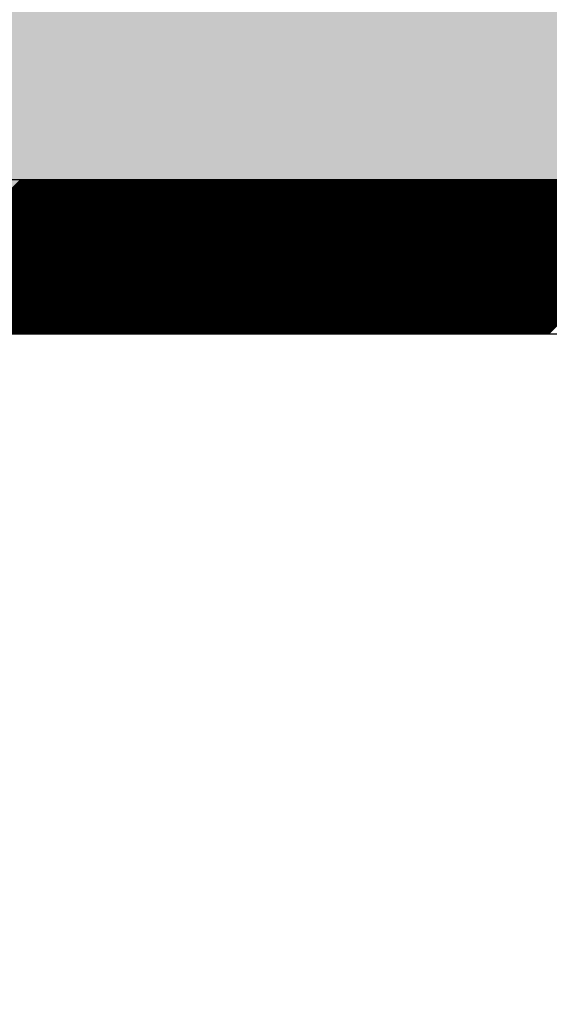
# Model space of a CAD drawing. Extents: x 3940905 to 4145695, y 925352 to 1109797.
# Tile 926 of 1056: x 4062713 to 4062799, y 1098826 to 1098985. Entities that reach past the tile are written whole.
import ezdxf

# ---------------------------------------------------------------- set-up
doc = ezdxf.new("R2010")
doc.units = 0
doc.header["$LTSCALE"] = 750
doc.header["$MEASUREMENT"] = 0
doc.layers.get('0').update_dxf_attribs({"linetype": 'CONTINUOUS', "lineweight": 0})
doc.layers.add('CKD Equipments', color=252, linetype='CONTINUOUS', lineweight=0)
doc.layers.add('COLUMN', color=1, linetype='CONTINUOUS', lineweight=9)

# ---------------------------------------------------------------- blocks, each defined once
blk = doc.blocks.new('COLUMN')
at = {"layer": 'COLUMN'}
h = blk.add_hatch(color=1, dxfattribs=at)
h.dxf.hatch_style = 1
h.paths.add_polyline_path([(2683498.96, 965771.06), (2684447.96, 965771.06), (2684447.96, 965331.06), (2683498.96, 965331.06)])
h.paths.add_polyline_path([(2684237.96, 970191.06), (2683498.96, 970191.06), (2683498.96, 969191.06), (2684237.96, 969191.06)])
h.paths.add_polyline_path([(2687442.96, 969266.06), (2687037.96, 969266.06), (2687037.96, 970031.06), (2687442.96, 970031.06)])
h.paths.add_polyline_path([(2687107.96, 972041.45), (2687643.96, 972041.45), (2687643.96, 971756.06), (2687107.96, 971756.06)])
h.paths.add_polyline_path([(2683498.96, 973491.06), (2684407.96, 973491.06), (2684407.96, 973041.06), (2683498.96, 973041.06)])
h.paths.add_polyline_path([(2683648.96, 975761.06), (2683977.96, 975761.06), (2683977.96, 975211.06), (2683648.96, 975211.06)])
h.paths.add_polyline_path([(2686977.96, 975811.06), (2687727.96, 975811.06), (2687727.96, 975476.06), (2686977.96, 975476.06)])
h.paths.add_polyline_path([(2689868.96, 975851.06), (2689027.96, 975851.06), (2689027.96, 975556.06), (2689868.96, 975556.06)])
h.paths.add_polyline_path([(2686977.96, 973346.06), (2687643.96, 973346.06), (2687643.96, 973116.06), (2686977.96, 973116.06)])
h.paths.add_polyline_path([(2683823.96, 977646.06), (2684028.96, 977646.06), (2684028.96, 977211.06), (2683823.96, 977211.06)])
h.paths.add_polyline_path([(2683823.96, 979911.06), (2684103.96, 979911.06), (2684103.96, 980241.06), (2683823.96, 980241.06)])
h.paths.add_polyline_path([(2687803.96, 979891.06), (2688003.96, 979891.06), (2688003.96, 980241.06), (2687803.96, 980241.06)])
h.paths.add_polyline_path([(2691583.96, 979836.06), (2692013.96, 979836.06), (2692013.96, 980241.06), (2691583.96, 980241.06)])
h.paths.add_polyline_path([(2691695.96, 977346.06), (2692013.96, 977346.06), (2692013.96, 976786.06), (2691695.96, 976786.06)])
h.paths.add_polyline_path([(2687442.96, 965841.06), (2686812.96, 965841.06), (2686812.96, 965401.06), (2687442.96, 965401.06)])
h.paths.add_polyline_path([(2687467.96, 963421.06), (2686702.96, 963421.06), (2686702.96, 962976.06), (2687467.96, 962976.06)])
h.paths.add_polyline_path([(2684167.96, 963191.06), (2683398.96, 963191.06), (2683398.96, 962446.06), (2684167.96, 962446.06)])
h.paths.add_polyline_path([(2684447.96, 958916.06), (2683398.96, 958916.06), (2683398.96, 959356.06), (2684447.96, 959356.06)])
h.paths.add_polyline_path([(2684447.96, 957356.06), (2683413.96, 957356.06), (2683413.96, 956916.06), (2684447.96, 956916.06)])
h.paths.add_polyline_path([(2687457.96, 957436.06), (2686707.96, 957436.06), (2686707.96, 956996.06), (2687457.96, 956996.06)])
h.paths.add_polyline_path([(2687452.96, 959516.06), (2686692.96, 959516.06), (2686692.96, 959086.06), (2687452.96, 959086.06)])
h.paths.add_polyline_path([(2683413.96, 953326.06), (2684312.96, 953326.06), (2684312.96, 953776.06), (2683413.96, 953776.06)])
h.paths.add_polyline_path([(2683293.96, 952396.06), (2683767.96, 952396.06), (2683767.96, 951976.06), (2683293.96, 951976.06)])
h.paths.add_polyline_path([(2682463.96, 977841.06), (2681833.96, 977841.06), (2681833.96, 977051.06), (2682463.96, 977051.06)])
at = {"color": 2}
blk.add_lwpolyline([(2682463.96, 977841.06), (2681833.96, 977841.06), (2681833.96, 977051.06), (2682463.96, 977051.06)], close=True, dxfattribs=at)
at = {"layer": 'COLUMN', "color": 1}
blk.add_lwpolyline([(2682463.96, 977841.06), (2681833.96, 977841.06), (2681833.96, 977051.06), (2682463.96, 977051.06)], close=True, dxfattribs=at)

msp = doc.modelspace()

# ---------------------------------------------------------------- linework, layer by layer
at = {"layer": 'CKD Equipments', "lineweight": -2, "ltscale": 0.2}
for p, q in [((4063292.19, 1098959.48), (4062627.19, 1098959.48)), ((4063292.19, 1098959.48), (4062627.19, 1098959.48)), ((4063267.19, 1098934.48), (4062652.19, 1098934.48))]:
    msp.add_line(p, q, dxfattribs=at)
at = {"layer": 'CKD Equipments', "color": 43, "linetype": 'Continuous', "lineweight": -2, "ltscale": 0.2}
for p, q in [((4062687.95, 1098934.48), (4062712.95, 1098959.48)), ((4062688.12, 1098934.48), (4062713.12, 1098959.48)), ((4062688.3, 1098934.48), (4062713.3, 1098959.48)), ((4062688.48, 1098934.48), (4062713.48, 1098959.48)), ((4062688.65, 1098934.48), (4062713.65, 1098959.48)), ((4062688.83, 1098934.48), (4062713.83, 1098959.48)), ((4062689.01, 1098934.48), (4062714.01, 1098959.48)), ((4062689.18, 1098934.48), (4062714.18, 1098959.48)), ((4062689.36, 1098934.48), (4062714.36, 1098959.48)), ((4062689.54, 1098934.48), (4062714.54, 1098959.48)), ((4062689.71, 1098934.48), (4062714.71, 1098959.48)), ((4062689.89, 1098934.48), (4062714.89, 1098959.48)), ((4062690.07, 1098934.48), (4062715.07, 1098959.48)), ((4062690.25, 1098934.48), (4062715.25, 1098959.48)), ((4062690.42, 1098934.48), (4062715.42, 1098959.48)), ((4062690.6, 1098934.48), (4062715.6, 1098959.48)), ((4062690.78, 1098934.48), (4062715.78, 1098959.48)), ((4062690.95, 1098934.48), (4062715.95, 1098959.48)), ((4062691.13, 1098934.48), (4062716.13, 1098959.48)), ((4062691.31, 1098934.48), (4062716.31, 1098959.48)), ((4062691.48, 1098934.48), (4062716.48, 1098959.48)), ((4062691.66, 1098934.48), (4062716.66, 1098959.48)), ((4062691.84, 1098934.48), (4062716.84, 1098959.48)), ((4062692.01, 1098934.48), (4062717.01, 1098959.48)), ((4062692.19, 1098934.48), (4062717.19, 1098959.48)), ((4062692.37, 1098934.48), (4062717.37, 1098959.48)), ((4062692.54, 1098934.48), (4062717.54, 1098959.48)), ((4062692.72, 1098934.48), (4062717.72, 1098959.48)), ((4062692.9, 1098934.48), (4062717.9, 1098959.48)), ((4062693.07, 1098934.48), (4062718.07, 1098959.48)), ((4062693.25, 1098934.48), (4062718.25, 1098959.48)), ((4062693.43, 1098934.48), (4062718.43, 1098959.48)), ((4062693.6, 1098934.48), (4062718.6, 1098959.48)), ((4062693.78, 1098934.48), (4062718.78, 1098959.48)), ((4062693.96, 1098934.48), (4062718.96, 1098959.48)), ((4062694.13, 1098934.48), (4062719.13, 1098959.48)), ((4062694.31, 1098934.48), (4062719.31, 1098959.48)), ((4062694.49, 1098934.48), (4062719.49, 1098959.48)), ((4062694.66, 1098934.48), (4062719.66, 1098959.48)), ((4062694.84, 1098934.48), (4062719.84, 1098959.48)), ((4062695.02, 1098934.48), (4062720.02, 1098959.48)), ((4062695.19, 1098934.48), (4062720.19, 1098959.48)), ((4062695.37, 1098934.48), (4062720.37, 1098959.48)), ((4062695.55, 1098934.48), (4062720.55, 1098959.48)), ((4062695.73, 1098934.48), (4062720.73, 1098959.48)), ((4062695.9, 1098934.48), (4062720.9, 1098959.48)), ((4062696.08, 1098934.48), (4062721.08, 1098959.48)), ((4062696.26, 1098934.48), (4062721.26, 1098959.48)), ((4062696.43, 1098934.48), (4062721.43, 1098959.48)), ((4062696.61, 1098934.48), (4062721.61, 1098959.48)), ((4062696.79, 1098934.48), (4062721.79, 1098959.48)), ((4062696.96, 1098934.48), (4062721.96, 1098959.48)), ((4062697.14, 1098934.48), (4062722.14, 1098959.48)), ((4062697.32, 1098934.48), (4062722.32, 1098959.48)), ((4062697.49, 1098934.48), (4062722.49, 1098959.48)), ((4062697.67, 1098934.48), (4062722.67, 1098959.48)), ((4062697.85, 1098934.48), (4062722.85, 1098959.48)), ((4062698.02, 1098934.48), (4062723.02, 1098959.48)), ((4062698.2, 1098934.48), (4062723.2, 1098959.48)), ((4062698.38, 1098934.48), (4062723.38, 1098959.48)), ((4062698.55, 1098934.48), (4062723.55, 1098959.48)), ((4062698.73, 1098934.48), (4062723.73, 1098959.48)), ((4062698.91, 1098934.48), (4062723.91, 1098959.48)), ((4062699.08, 1098934.48), (4062724.08, 1098959.48)), ((4062699.26, 1098934.48), (4062724.26, 1098959.48)), ((4062699.44, 1098934.48), (4062724.44, 1098959.48)), ((4062699.61, 1098934.48), (4062724.61, 1098959.48)), ((4062699.79, 1098934.48), (4062724.79, 1098959.48)), ((4062699.97, 1098934.48), (4062724.97, 1098959.48)), ((4062700.14, 1098934.48), (4062725.14, 1098959.48)), ((4062700.32, 1098934.48), (4062725.32, 1098959.48)), ((4062700.5, 1098934.48), (4062725.5, 1098959.48)), ((4062700.67, 1098934.48), (4062725.67, 1098959.48)), ((4062700.85, 1098934.48), (4062725.85, 1098959.48)), ((4062701.03, 1098934.48), (4062726.03, 1098959.48)), ((4062701.21, 1098934.48), (4062726.21, 1098959.48)), ((4062701.38, 1098934.48), (4062726.38, 1098959.48)), ((4062701.56, 1098934.48), (4062726.56, 1098959.48)), ((4062701.74, 1098934.48), (4062726.74, 1098959.48)), ((4062701.91, 1098934.48), (4062726.91, 1098959.48)), ((4062702.09, 1098934.48), (4062727.09, 1098959.48)), ((4062702.27, 1098934.48), (4062727.27, 1098959.48)), ((4062702.44, 1098934.48), (4062727.44, 1098959.48)), ((4062702.62, 1098934.48), (4062727.62, 1098959.48)), ((4062702.8, 1098934.48), (4062727.8, 1098959.48)), ((4062702.97, 1098934.48), (4062727.97, 1098959.48)), ((4062703.15, 1098934.48), (4062728.15, 1098959.48)), ((4062703.33, 1098934.48), (4062728.33, 1098959.48)), ((4062703.5, 1098934.48), (4062728.5, 1098959.48)), ((4062703.68, 1098934.48), (4062728.68, 1098959.48)), ((4062703.86, 1098934.48), (4062728.86, 1098959.48)), ((4062704.03, 1098934.48), (4062729.03, 1098959.48)), ((4062704.21, 1098934.48), (4062729.21, 1098959.48)), ((4062704.39, 1098934.48), (4062729.39, 1098959.48)), ((4062704.56, 1098934.48), (4062729.56, 1098959.48)), ((4062704.74, 1098934.48), (4062729.74, 1098959.48)), ((4062704.92, 1098934.48), (4062729.92, 1098959.48)), ((4062705.09, 1098934.48), (4062730.09, 1098959.48)), ((4062705.27, 1098934.48), (4062730.27, 1098959.48)), ((4062705.45, 1098934.48), (4062730.45, 1098959.48)), ((4062705.62, 1098934.48), (4062730.62, 1098959.48)), ((4062705.8, 1098934.48), (4062730.8, 1098959.48)), ((4062705.98, 1098934.48), (4062730.98, 1098959.48)), ((4062706.15, 1098934.48), (4062731.15, 1098959.48)), ((4062706.33, 1098934.48), (4062731.33, 1098959.48)), ((4062706.51, 1098934.48), (4062731.51, 1098959.48)), ((4062706.69, 1098934.48), (4062731.69, 1098959.48)), ((4062706.86, 1098934.48), (4062731.86, 1098959.48)), ((4062707.04, 1098934.48), (4062732.04, 1098959.48)), ((4062707.22, 1098934.48), (4062732.22, 1098959.48)), ((4062707.39, 1098934.48), (4062732.39, 1098959.48)), ((4062707.57, 1098934.48), (4062732.57, 1098959.48)), ((4062707.75, 1098934.48), (4062732.75, 1098959.48)), ((4062707.92, 1098934.48), (4062732.92, 1098959.48)), ((4062708.1, 1098934.48), (4062733.1, 1098959.48)), ((4062708.28, 1098934.48), (4062733.28, 1098959.48)), ((4062708.45, 1098934.48), (4062733.45, 1098959.48)), ((4062708.63, 1098934.48), (4062733.63, 1098959.48)), ((4062708.81, 1098934.48), (4062733.81, 1098959.48)), ((4062708.98, 1098934.48), (4062733.98, 1098959.48)), ((4062709.16, 1098934.48), (4062734.16, 1098959.48)), ((4062709.34, 1098934.48), (4062734.34, 1098959.48)), ((4062709.51, 1098934.48), (4062734.51, 1098959.48)), ((4062709.69, 1098934.48), (4062734.69, 1098959.48)), ((4062709.87, 1098934.48), (4062734.87, 1098959.48)), ((4062710.04, 1098934.48), (4062735.04, 1098959.48)), ((4062710.22, 1098934.48), (4062735.22, 1098959.48)), ((4062710.4, 1098934.48), (4062735.4, 1098959.48)), ((4062710.57, 1098934.48), (4062735.57, 1098959.48)), ((4062710.75, 1098934.48), (4062735.75, 1098959.48)), ((4062710.93, 1098934.48), (4062735.93, 1098959.48)), ((4062711.1, 1098934.48), (4062736.1, 1098959.48)), ((4062711.28, 1098934.48), (4062736.28, 1098959.48)), ((4062711.46, 1098934.48), (4062736.46, 1098959.48)), ((4062711.64, 1098934.48), (4062736.64, 1098959.48)), ((4062711.81, 1098934.48), (4062736.81, 1098959.48)), ((4062711.99, 1098934.48), (4062736.99, 1098959.48)), ((4062712.17, 1098934.48), (4062737.17, 1098959.48)), ((4062712.34, 1098934.48), (4062737.34, 1098959.48)), ((4062712.52, 1098934.48), (4062737.52, 1098959.48)), ((4062712.7, 1098934.48), (4062737.7, 1098959.48)), ((4062712.87, 1098934.48), (4062737.87, 1098959.48)), ((4062713.05, 1098934.48), (4062738.05, 1098959.48)), ((4062713.23, 1098934.48), (4062738.23, 1098959.48)), ((4062713.4, 1098934.48), (4062738.4, 1098959.48)), ((4062713.58, 1098934.48), (4062738.58, 1098959.48)), ((4062713.76, 1098934.48), (4062738.76, 1098959.48)), ((4062713.93, 1098934.48), (4062738.93, 1098959.48)), ((4062714.11, 1098934.48), (4062739.11, 1098959.48)), ((4062714.29, 1098934.48), (4062739.29, 1098959.48)), ((4062714.46, 1098934.48), (4062739.46, 1098959.48)), ((4062714.64, 1098934.48), (4062739.64, 1098959.48)), ((4062714.82, 1098934.48), (4062739.82, 1098959.48)), ((4062714.99, 1098934.48), (4062739.99, 1098959.48)), ((4062715.17, 1098934.48), (4062740.17, 1098959.48)), ((4062715.35, 1098934.48), (4062740.35, 1098959.48)), ((4062715.52, 1098934.48), (4062740.52, 1098959.48)), ((4062715.7, 1098934.48), (4062740.7, 1098959.48)), ((4062715.88, 1098934.48), (4062740.88, 1098959.48)), ((4062716.05, 1098934.48), (4062741.05, 1098959.48)), ((4062716.23, 1098934.48), (4062741.23, 1098959.48)), ((4062716.41, 1098934.48), (4062741.41, 1098959.48)), ((4062716.58, 1098934.48), (4062741.58, 1098959.48)), ((4062716.76, 1098934.48), (4062741.76, 1098959.48)), ((4062716.94, 1098934.48), (4062741.94, 1098959.48)), ((4062717.12, 1098934.48), (4062742.12, 1098959.48)), ((4062717.29, 1098934.48), (4062742.29, 1098959.48)), ((4062717.47, 1098934.48), (4062742.47, 1098959.48)), ((4062717.65, 1098934.48), (4062742.65, 1098959.48)), ((4062717.82, 1098934.48), (4062742.82, 1098959.48)), ((4062718, 1098934.48), (4062743, 1098959.48)), ((4062718.18, 1098934.48), (4062743.18, 1098959.48)), ((4062718.35, 1098934.48), (4062743.35, 1098959.48)), ((4062718.53, 1098934.48), (4062743.53, 1098959.48)), ((4062718.71, 1098934.48), (4062743.71, 1098959.48)), ((4062718.88, 1098934.48), (4062743.88, 1098959.48)), ((4062719.06, 1098934.48), (4062744.06, 1098959.48)), ((4062719.24, 1098934.48), (4062744.24, 1098959.48)), ((4062719.41, 1098934.48), (4062744.41, 1098959.48)), ((4062719.59, 1098934.48), (4062744.59, 1098959.48)), ((4062719.77, 1098934.48), (4062744.77, 1098959.48)), ((4062719.94, 1098934.48), (4062744.94, 1098959.48)), ((4062720.12, 1098934.48), (4062745.12, 1098959.48)), ((4062720.3, 1098934.48), (4062745.3, 1098959.48)), ((4062720.47, 1098934.48), (4062745.47, 1098959.48)), ((4062720.65, 1098934.48), (4062745.65, 1098959.48)), ((4062720.83, 1098934.48), (4062745.83, 1098959.48)), ((4062721, 1098934.48), (4062746, 1098959.48)), ((4062721.18, 1098934.48), (4062746.18, 1098959.48)), ((4062721.36, 1098934.48), (4062746.36, 1098959.48)), ((4062721.53, 1098934.48), (4062746.53, 1098959.48)), ((4062721.71, 1098934.48), (4062746.71, 1098959.48)), ((4062721.89, 1098934.48), (4062746.89, 1098959.48)), ((4062722.06, 1098934.48), (4062747.06, 1098959.48)), ((4062722.24, 1098934.48), (4062747.24, 1098959.48)), ((4062722.42, 1098934.48), (4062747.42, 1098959.48)), ((4062722.6, 1098934.48), (4062747.6, 1098959.48)), ((4062722.77, 1098934.48), (4062747.77, 1098959.48)), ((4062722.95, 1098934.48), (4062747.95, 1098959.48)), ((4062723.13, 1098934.48), (4062748.13, 1098959.48)), ((4062723.3, 1098934.48), (4062748.3, 1098959.48)), ((4062723.48, 1098934.48), (4062748.48, 1098959.48)), ((4062723.66, 1098934.48), (4062748.66, 1098959.48)), ((4062723.83, 1098934.48), (4062748.83, 1098959.48)), ((4062724.01, 1098934.48), (4062749.01, 1098959.48)), ((4062724.19, 1098934.48), (4062749.19, 1098959.48)), ((4062724.36, 1098934.48), (4062749.36, 1098959.48)), ((4062724.54, 1098934.48), (4062749.54, 1098959.48)), ((4062724.72, 1098934.48), (4062749.72, 1098959.48)), ((4062724.89, 1098934.48), (4062749.89, 1098959.48)), ((4062725.07, 1098934.48), (4062750.07, 1098959.48)), ((4062725.25, 1098934.48), (4062750.25, 1098959.48)), ((4062725.42, 1098934.48), (4062750.42, 1098959.48)), ((4062725.6, 1098934.48), (4062750.6, 1098959.48)), ((4062725.78, 1098934.48), (4062750.78, 1098959.48)), ((4062725.95, 1098934.48), (4062750.95, 1098959.48)), ((4062726.13, 1098934.48), (4062751.13, 1098959.48)), ((4062726.31, 1098934.48), (4062751.31, 1098959.48)), ((4062726.48, 1098934.48), (4062751.48, 1098959.48)), ((4062726.66, 1098934.48), (4062751.66, 1098959.48)), ((4062726.84, 1098934.48), (4062751.84, 1098959.48)), ((4062727.01, 1098934.48), (4062752.01, 1098959.48)), ((4062727.19, 1098934.48), (4062752.19, 1098959.48)), ((4062727.37, 1098934.48), (4062752.37, 1098959.48)), ((4062727.54, 1098934.48), (4062752.54, 1098959.48)), ((4062727.72, 1098934.48), (4062752.72, 1098959.48)), ((4062727.9, 1098934.48), (4062752.9, 1098959.48)), ((4062728.08, 1098934.48), (4062753.08, 1098959.48)), ((4062728.25, 1098934.48), (4062753.25, 1098959.48)), ((4062728.43, 1098934.48), (4062753.43, 1098959.48)), ((4062728.61, 1098934.48), (4062753.61, 1098959.48)), ((4062728.78, 1098934.48), (4062753.78, 1098959.48)), ((4062728.96, 1098934.48), (4062753.96, 1098959.48)), ((4062729.14, 1098934.48), (4062754.14, 1098959.48)), ((4062729.31, 1098934.48), (4062754.31, 1098959.48)), ((4062729.49, 1098934.48), (4062754.49, 1098959.48)), ((4062729.67, 1098934.48), (4062754.67, 1098959.48)), ((4062729.84, 1098934.48), (4062754.84, 1098959.48)), ((4062730.02, 1098934.48), (4062755.02, 1098959.48)), ((4062730.2, 1098934.48), (4062755.2, 1098959.48)), ((4062730.37, 1098934.48), (4062755.37, 1098959.48)), ((4062730.55, 1098934.48), (4062755.55, 1098959.48)), ((4062730.73, 1098934.48), (4062755.73, 1098959.48)), ((4062730.9, 1098934.48), (4062755.9, 1098959.48)), ((4062731.08, 1098934.48), (4062756.08, 1098959.48)), ((4062731.26, 1098934.48), (4062756.26, 1098959.48)), ((4062731.43, 1098934.48), (4062756.43, 1098959.48)), ((4062731.61, 1098934.48), (4062756.61, 1098959.48)), ((4062731.79, 1098934.48), (4062756.79, 1098959.48)), ((4062731.96, 1098934.48), (4062756.96, 1098959.48)), ((4062732.14, 1098934.48), (4062757.14, 1098959.48)), ((4062732.32, 1098934.48), (4062757.32, 1098959.48)), ((4062732.49, 1098934.48), (4062757.49, 1098959.48)), ((4062732.67, 1098934.48), (4062757.67, 1098959.48)), ((4062732.85, 1098934.48), (4062757.85, 1098959.48)), ((4062733.03, 1098934.48), (4062758.03, 1098959.48)), ((4062733.2, 1098934.48), (4062758.2, 1098959.48)), ((4062733.38, 1098934.48), (4062758.38, 1098959.48)), ((4062733.56, 1098934.48), (4062758.56, 1098959.48)), ((4062733.73, 1098934.48), (4062758.73, 1098959.48)), ((4062733.91, 1098934.48), (4062758.91, 1098959.48)), ((4062734.09, 1098934.48), (4062759.09, 1098959.48)), ((4062734.26, 1098934.48), (4062759.26, 1098959.48)), ((4062734.44, 1098934.48), (4062759.44, 1098959.48)), ((4062734.62, 1098934.48), (4062759.62, 1098959.48)), ((4062734.79, 1098934.48), (4062759.79, 1098959.48)), ((4062734.97, 1098934.48), (4062759.97, 1098959.48)), ((4062735.15, 1098934.48), (4062760.15, 1098959.48)), ((4062735.32, 1098934.48), (4062760.32, 1098959.48)), ((4062735.5, 1098934.48), (4062760.5, 1098959.48)), ((4062735.68, 1098934.48), (4062760.68, 1098959.48)), ((4062735.85, 1098934.48), (4062760.85, 1098959.48)), ((4062736.03, 1098934.48), (4062761.03, 1098959.48)), ((4062736.21, 1098934.48), (4062761.21, 1098959.48)), ((4062736.38, 1098934.48), (4062761.38, 1098959.48)), ((4062736.56, 1098934.48), (4062761.56, 1098959.48)), ((4062736.74, 1098934.48), (4062761.74, 1098959.48)), ((4062736.91, 1098934.48), (4062761.91, 1098959.48)), ((4062737.09, 1098934.48), (4062762.09, 1098959.48)), ((4062737.27, 1098934.48), (4062762.27, 1098959.48)), ((4062737.44, 1098934.48), (4062762.44, 1098959.48)), ((4062737.62, 1098934.48), (4062762.62, 1098959.48)), ((4062737.8, 1098934.48), (4062762.8, 1098959.48)), ((4062737.97, 1098934.48), (4062762.97, 1098959.48)), ((4062738.15, 1098934.48), (4062763.15, 1098959.48)), ((4062738.33, 1098934.48), (4062763.33, 1098959.48)), ((4062738.51, 1098934.48), (4062763.51, 1098959.48)), ((4062738.68, 1098934.48), (4062763.68, 1098959.48)), ((4062738.86, 1098934.48), (4062763.86, 1098959.48)), ((4062739.04, 1098934.48), (4062764.04, 1098959.48)), ((4062739.21, 1098934.48), (4062764.21, 1098959.48)), ((4062739.39, 1098934.48), (4062764.39, 1098959.48)), ((4062739.57, 1098934.48), (4062764.57, 1098959.48)), ((4062739.74, 1098934.48), (4062764.74, 1098959.48)), ((4062739.92, 1098934.48), (4062764.92, 1098959.48)), ((4062740.1, 1098934.48), (4062765.1, 1098959.48)), ((4062740.27, 1098934.48), (4062765.27, 1098959.48)), ((4062740.45, 1098934.48), (4062765.45, 1098959.48)), ((4062740.63, 1098934.48), (4062765.63, 1098959.48)), ((4062740.8, 1098934.48), (4062765.8, 1098959.48)), ((4062740.98, 1098934.48), (4062765.98, 1098959.48)), ((4062741.16, 1098934.48), (4062766.16, 1098959.48)), ((4062741.33, 1098934.48), (4062766.33, 1098959.48)), ((4062741.51, 1098934.48), (4062766.51, 1098959.48)), ((4062741.69, 1098934.48), (4062766.69, 1098959.48)), ((4062741.86, 1098934.48), (4062766.86, 1098959.48)), ((4062742.04, 1098934.48), (4062767.04, 1098959.48)), ((4062742.22, 1098934.48), (4062767.22, 1098959.48)), ((4062742.39, 1098934.48), (4062767.39, 1098959.48)), ((4062742.57, 1098934.48), (4062767.57, 1098959.48)), ((4062742.75, 1098934.48), (4062767.75, 1098959.48)), ((4062742.92, 1098934.48), (4062767.92, 1098959.48)), ((4062743.1, 1098934.48), (4062768.1, 1098959.48)), ((4062743.28, 1098934.48), (4062768.28, 1098959.48)), ((4062743.45, 1098934.48), (4062768.45, 1098959.48)), ((4062743.63, 1098934.48), (4062768.63, 1098959.48)), ((4062743.81, 1098934.48), (4062768.81, 1098959.48)), ((4062743.99, 1098934.48), (4062768.99, 1098959.48)), ((4062744.16, 1098934.48), (4062769.16, 1098959.48)), ((4062744.34, 1098934.48), (4062769.34, 1098959.48)), ((4062744.52, 1098934.48), (4062769.52, 1098959.48)), ((4062744.69, 1098934.48), (4062769.69, 1098959.48)), ((4062744.87, 1098934.48), (4062769.87, 1098959.48)), ((4062745.05, 1098934.48), (4062770.05, 1098959.48)), ((4062745.22, 1098934.48), (4062770.22, 1098959.48)), ((4062745.4, 1098934.48), (4062770.4, 1098959.48)), ((4062745.58, 1098934.48), (4062770.58, 1098959.48)), ((4062745.75, 1098934.48), (4062770.75, 1098959.48)), ((4062745.93, 1098934.48), (4062770.93, 1098959.48)), ((4062746.11, 1098934.48), (4062771.11, 1098959.48)), ((4062746.28, 1098934.48), (4062771.28, 1098959.48)), ((4062746.46, 1098934.48), (4062771.46, 1098959.48)), ((4062746.64, 1098934.48), (4062771.64, 1098959.48)), ((4062746.81, 1098934.48), (4062771.81, 1098959.48)), ((4062746.99, 1098934.48), (4062771.99, 1098959.48)), ((4062747.17, 1098934.48), (4062772.17, 1098959.48)), ((4062747.34, 1098934.48), (4062772.34, 1098959.48)), ((4062747.52, 1098934.48), (4062772.52, 1098959.48)), ((4062747.7, 1098934.48), (4062772.7, 1098959.48)), ((4062747.87, 1098934.48), (4062772.87, 1098959.48)), ((4062748.05, 1098934.48), (4062773.05, 1098959.48)), ((4062748.23, 1098934.48), (4062773.23, 1098959.48)), ((4062748.4, 1098934.48), (4062773.4, 1098959.48)), ((4062748.58, 1098934.48), (4062773.58, 1098959.48)), ((4062748.76, 1098934.48), (4062773.76, 1098959.48)), ((4062748.93, 1098934.48), (4062773.93, 1098959.48)), ((4062749.11, 1098934.48), (4062774.11, 1098959.48)), ((4062749.29, 1098934.48), (4062774.29, 1098959.48)), ((4062749.47, 1098934.48), (4062774.47, 1098959.48)), ((4062749.64, 1098934.48), (4062774.64, 1098959.48)), ((4062749.82, 1098934.48), (4062774.82, 1098959.48)), ((4062750, 1098934.48), (4062775, 1098959.48)), ((4062750.17, 1098934.48), (4062775.17, 1098959.48)), ((4062750.35, 1098934.48), (4062775.35, 1098959.48)), ((4062750.53, 1098934.48), (4062775.53, 1098959.48)), ((4062750.7, 1098934.48), (4062775.7, 1098959.48)), ((4062750.88, 1098934.48), (4062775.88, 1098959.48)), ((4062751.06, 1098934.48), (4062776.06, 1098959.48)), ((4062751.23, 1098934.48), (4062776.23, 1098959.48)), ((4062751.41, 1098934.48), (4062776.41, 1098959.48)), ((4062751.59, 1098934.48), (4062776.59, 1098959.48)), ((4062751.76, 1098934.48), (4062776.76, 1098959.48)), ((4062751.94, 1098934.48), (4062776.94, 1098959.48)), ((4062752.12, 1098934.48), (4062777.12, 1098959.48)), ((4062752.29, 1098934.48), (4062777.29, 1098959.48)), ((4062752.47, 1098934.48), (4062777.47, 1098959.48)), ((4062752.65, 1098934.48), (4062777.65, 1098959.48)), ((4062752.82, 1098934.48), (4062777.82, 1098959.48)), ((4062753, 1098934.48), (4062778, 1098959.48)), ((4062753.18, 1098934.48), (4062778.18, 1098959.48)), ((4062753.35, 1098934.48), (4062778.35, 1098959.48)), ((4062753.53, 1098934.48), (4062778.53, 1098959.48)), ((4062753.71, 1098934.48), (4062778.71, 1098959.48)), ((4062753.88, 1098934.48), (4062778.88, 1098959.48)), ((4062754.06, 1098934.48), (4062779.06, 1098959.48)), ((4062754.24, 1098934.48), (4062779.24, 1098959.48)), ((4062754.42, 1098934.48), (4062779.42, 1098959.48)), ((4062754.59, 1098934.48), (4062779.59, 1098959.48)), ((4062754.77, 1098934.48), (4062779.77, 1098959.48)), ((4062754.95, 1098934.48), (4062779.95, 1098959.48)), ((4062755.12, 1098934.48), (4062780.12, 1098959.48)), ((4062755.3, 1098934.48), (4062780.3, 1098959.48)), ((4062755.48, 1098934.48), (4062780.48, 1098959.48)), ((4062755.65, 1098934.48), (4062780.65, 1098959.48)), ((4062755.83, 1098934.48), (4062780.83, 1098959.48)), ((4062756.01, 1098934.48), (4062781.01, 1098959.48)), ((4062756.18, 1098934.48), (4062781.18, 1098959.48)), ((4062756.36, 1098934.48), (4062781.36, 1098959.48)), ((4062756.54, 1098934.48), (4062781.54, 1098959.48)), ((4062756.71, 1098934.48), (4062781.71, 1098959.48)), ((4062756.89, 1098934.48), (4062781.89, 1098959.48)), ((4062757.07, 1098934.48), (4062782.07, 1098959.48)), ((4062757.24, 1098934.48), (4062782.24, 1098959.48)), ((4062757.42, 1098934.48), (4062782.42, 1098959.48)), ((4062757.6, 1098934.48), (4062782.6, 1098959.48)), ((4062757.77, 1098934.48), (4062782.77, 1098959.48)), ((4062757.95, 1098934.48), (4062782.95, 1098959.48)), ((4062758.13, 1098934.48), (4062783.13, 1098959.48)), ((4062758.3, 1098934.48), (4062783.3, 1098959.48)), ((4062758.48, 1098934.48), (4062783.48, 1098959.48)), ((4062758.66, 1098934.48), (4062783.66, 1098959.48)), ((4062758.83, 1098934.48), (4062783.83, 1098959.48)), ((4062759.01, 1098934.48), (4062784.01, 1098959.48)), ((4062759.19, 1098934.48), (4062784.19, 1098959.48)), ((4062759.36, 1098934.48), (4062784.36, 1098959.48)), ((4062759.54, 1098934.48), (4062784.54, 1098959.48)), ((4062759.72, 1098934.48), (4062784.72, 1098959.48)), ((4062759.9, 1098934.48), (4062784.9, 1098959.48)), ((4062760.07, 1098934.48), (4062785.07, 1098959.48)), ((4062760.25, 1098934.48), (4062785.25, 1098959.48)), ((4062760.43, 1098934.48), (4062785.43, 1098959.48)), ((4062760.6, 1098934.48), (4062785.6, 1098959.48)), ((4062760.78, 1098934.48), (4062785.78, 1098959.48)), ((4062760.96, 1098934.48), (4062785.96, 1098959.48)), ((4062761.13, 1098934.48), (4062786.13, 1098959.48)), ((4062761.31, 1098934.48), (4062786.31, 1098959.48)), ((4062761.49, 1098934.48), (4062786.49, 1098959.48)), ((4062761.66, 1098934.48), (4062786.66, 1098959.48)), ((4062761.84, 1098934.48), (4062786.84, 1098959.48)), ((4062762.02, 1098934.48), (4062787.02, 1098959.48)), ((4062762.19, 1098934.48), (4062787.19, 1098959.48)), ((4062762.37, 1098934.48), (4062787.37, 1098959.48)), ((4062762.55, 1098934.48), (4062787.55, 1098959.48)), ((4062762.72, 1098934.48), (4062787.72, 1098959.48)), ((4062762.9, 1098934.48), (4062787.9, 1098959.48)), ((4062763.08, 1098934.48), (4062788.08, 1098959.48)), ((4062763.25, 1098934.48), (4062788.25, 1098959.48)), ((4062763.43, 1098934.48), (4062788.43, 1098959.48)), ((4062763.61, 1098934.48), (4062788.61, 1098959.48)), ((4062763.78, 1098934.48), (4062788.78, 1098959.48)), ((4062763.96, 1098934.48), (4062788.96, 1098959.48)), ((4062764.14, 1098934.48), (4062789.14, 1098959.48)), ((4062764.31, 1098934.48), (4062789.31, 1098959.48)), ((4062764.49, 1098934.48), (4062789.49, 1098959.48)), ((4062764.67, 1098934.48), (4062789.67, 1098959.48)), ((4062764.84, 1098934.48), (4062789.84, 1098959.48)), ((4062765.02, 1098934.48), (4062790.02, 1098959.48)), ((4062765.2, 1098934.48), (4062790.2, 1098959.48)), ((4062765.38, 1098934.48), (4062790.38, 1098959.48)), ((4062765.55, 1098934.48), (4062790.55, 1098959.48)), ((4062765.73, 1098934.48), (4062790.73, 1098959.48)), ((4062765.91, 1098934.48), (4062790.91, 1098959.48)), ((4062766.08, 1098934.48), (4062791.08, 1098959.48)), ((4062766.26, 1098934.48), (4062791.26, 1098959.48)), ((4062766.44, 1098934.48), (4062791.44, 1098959.48)), ((4062766.61, 1098934.48), (4062791.61, 1098959.48)), ((4062766.79, 1098934.48), (4062791.79, 1098959.48)), ((4062766.97, 1098934.48), (4062791.97, 1098959.48)), ((4062767.14, 1098934.48), (4062792.14, 1098959.48)), ((4062767.32, 1098934.48), (4062792.32, 1098959.48)), ((4062767.5, 1098934.48), (4062792.5, 1098959.48)), ((4062767.67, 1098934.48), (4062792.67, 1098959.48)), ((4062767.85, 1098934.48), (4062792.85, 1098959.48)), ((4062768.03, 1098934.48), (4062793.03, 1098959.48)), ((4062768.2, 1098934.48), (4062793.2, 1098959.48)), ((4062768.38, 1098934.48), (4062793.38, 1098959.48)), ((4062768.56, 1098934.48), (4062793.56, 1098959.48)), ((4062768.73, 1098934.48), (4062793.73, 1098959.48)), ((4062768.91, 1098934.48), (4062793.91, 1098959.48)), ((4062769.09, 1098934.48), (4062794.09, 1098959.48)), ((4062769.26, 1098934.48), (4062794.26, 1098959.48)), ((4062769.44, 1098934.48), (4062794.44, 1098959.48)), ((4062769.62, 1098934.48), (4062794.62, 1098959.48)), ((4062769.79, 1098934.48), (4062794.79, 1098959.48)), ((4062769.97, 1098934.48), (4062794.97, 1098959.48)), ((4062770.15, 1098934.48), (4062795.15, 1098959.48)), ((4062770.32, 1098934.48), (4062795.32, 1098959.48)), ((4062770.5, 1098934.48), (4062795.5, 1098959.48)), ((4062770.68, 1098934.48), (4062795.68, 1098959.48)), ((4062770.86, 1098934.48), (4062795.86, 1098959.48)), ((4062771.03, 1098934.48), (4062796.03, 1098959.48)), ((4062771.21, 1098934.48), (4062796.21, 1098959.48)), ((4062771.39, 1098934.48), (4062796.39, 1098959.48)), ((4062771.56, 1098934.48), (4062796.56, 1098959.48)), ((4062771.74, 1098934.48), (4062796.74, 1098959.48)), ((4062771.92, 1098934.48), (4062796.92, 1098959.48)), ((4062772.09, 1098934.48), (4062797.09, 1098959.48)), ((4062772.27, 1098934.48), (4062797.27, 1098959.48)), ((4062772.45, 1098934.48), (4062797.45, 1098959.48)), ((4062772.62, 1098934.48), (4062797.62, 1098959.48)), ((4062772.8, 1098934.48), (4062797.8, 1098959.48)), ((4062772.98, 1098934.48), (4062797.98, 1098959.48)), ((4062773.15, 1098934.48), (4062798.15, 1098959.48)), ((4062773.33, 1098934.48), (4062798.33, 1098959.48)), ((4062773.51, 1098934.48), (4062798.51, 1098959.48)), ((4062773.68, 1098934.48), (4062798.68, 1098959.48)), ((4062773.86, 1098934.48), (4062798.86, 1098959.48)), ((4062774.04, 1098934.48), (4062799.04, 1098959.48)), ((4062774.21, 1098934.48), (4062799.21, 1098959.48)), ((4062774.39, 1098934.48), (4062799.39, 1098959.48)), ((4062774.57, 1098934.48), (4062799.57, 1098959.48)), ((4062774.74, 1098934.48), (4062799.74, 1098959.48)), ((4062774.92, 1098934.48), (4062799.92, 1098959.48)), ((4062775.1, 1098934.48), (4062800.1, 1098959.48)), ((4062775.27, 1098934.48), (4062800.27, 1098959.48)), ((4062775.45, 1098934.48), (4062800.45, 1098959.48)), ((4062775.63, 1098934.48), (4062800.63, 1098959.48)), ((4062775.8, 1098934.48), (4062800.8, 1098959.48)), ((4062775.98, 1098934.48), (4062800.98, 1098959.48)), ((4062776.16, 1098934.48), (4062801.16, 1098959.48)), ((4062776.34, 1098934.48), (4062801.34, 1098959.48)), ((4062776.51, 1098934.48), (4062801.51, 1098959.48)), ((4062776.69, 1098934.48), (4062801.69, 1098959.48)), ((4062776.87, 1098934.48), (4062801.87, 1098959.48)), ((4062777.04, 1098934.48), (4062802.04, 1098959.48)), ((4062777.22, 1098934.48), (4062802.22, 1098959.48)), ((4062777.4, 1098934.48), (4062802.4, 1098959.48)), ((4062777.57, 1098934.48), (4062802.57, 1098959.48)), ((4062777.75, 1098934.48), (4062802.75, 1098959.48)), ((4062777.93, 1098934.48), (4062802.93, 1098959.48)), ((4062778.1, 1098934.48), (4062803.1, 1098959.48)), ((4062778.28, 1098934.48), (4062803.28, 1098959.48)), ((4062778.46, 1098934.48), (4062803.46, 1098959.48)), ((4062778.63, 1098934.48), (4062803.63, 1098959.48)), ((4062778.81, 1098934.48), (4062803.81, 1098959.48)), ((4062778.99, 1098934.48), (4062803.99, 1098959.48)), ((4062779.16, 1098934.48), (4062804.16, 1098959.48)), ((4062779.34, 1098934.48), (4062804.34, 1098959.48)), ((4062779.52, 1098934.48), (4062804.52, 1098959.48)), ((4062779.69, 1098934.48), (4062804.69, 1098959.48)), ((4062779.87, 1098934.48), (4062804.87, 1098959.48)), ((4062780.05, 1098934.48), (4062805.05, 1098959.48)), ((4062780.22, 1098934.48), (4062805.22, 1098959.48)), ((4062780.4, 1098934.48), (4062805.4, 1098959.48)), ((4062780.58, 1098934.48), (4062805.58, 1098959.48)), ((4062780.75, 1098934.48), (4062805.75, 1098959.48)), ((4062780.93, 1098934.48), (4062805.93, 1098959.48)), ((4062781.11, 1098934.48), (4062806.11, 1098959.48)), ((4062781.29, 1098934.48), (4062806.29, 1098959.48)), ((4062781.46, 1098934.48), (4062806.46, 1098959.48)), ((4062781.64, 1098934.48), (4062806.64, 1098959.48)), ((4062781.82, 1098934.48), (4062806.82, 1098959.48)), ((4062781.99, 1098934.48), (4062806.99, 1098959.48)), ((4062782.17, 1098934.48), (4062807.17, 1098959.48)), ((4062782.35, 1098934.48), (4062807.35, 1098959.48)), ((4062782.52, 1098934.48), (4062807.52, 1098959.48)), ((4062782.7, 1098934.48), (4062807.7, 1098959.48)), ((4062782.88, 1098934.48), (4062807.88, 1098959.48)), ((4062783.05, 1098934.48), (4062808.05, 1098959.48)), ((4062783.23, 1098934.48), (4062808.23, 1098959.48)), ((4062783.41, 1098934.48), (4062808.41, 1098959.48)), ((4062783.58, 1098934.48), (4062808.58, 1098959.48)), ((4062783.76, 1098934.48), (4062808.76, 1098959.48)), ((4062783.94, 1098934.48), (4062808.94, 1098959.48)), ((4062784.11, 1098934.48), (4062809.11, 1098959.48)), ((4062784.29, 1098934.48), (4062809.29, 1098959.48)), ((4062784.47, 1098934.48), (4062809.47, 1098959.48)), ((4062784.64, 1098934.48), (4062809.64, 1098959.48)), ((4062784.82, 1098934.48), (4062809.82, 1098959.48)), ((4062785, 1098934.48), (4062810, 1098959.48)), ((4062785.17, 1098934.48), (4062810.17, 1098959.48)), ((4062785.35, 1098934.48), (4062810.35, 1098959.48)), ((4062785.53, 1098934.48), (4062810.53, 1098959.48)), ((4062785.7, 1098934.48), (4062810.7, 1098959.48)), ((4062785.88, 1098934.48), (4062810.88, 1098959.48)), ((4062786.06, 1098934.48), (4062811.06, 1098959.48)), ((4062786.23, 1098934.48), (4062811.23, 1098959.48)), ((4062786.41, 1098934.48), (4062811.41, 1098959.48)), ((4062786.59, 1098934.48), (4062811.59, 1098959.48)), ((4062786.77, 1098934.48), (4062811.77, 1098959.48)), ((4062786.94, 1098934.48), (4062811.94, 1098959.48)), ((4062787.12, 1098934.48), (4062812.12, 1098959.48)), ((4062787.3, 1098934.48), (4062812.3, 1098959.48)), ((4062787.47, 1098934.48), (4062812.47, 1098959.48)), ((4062787.65, 1098934.48), (4062812.65, 1098959.48)), ((4062787.83, 1098934.48), (4062812.83, 1098959.48)), ((4062788, 1098934.48), (4062813, 1098959.48)), ((4062788.18, 1098934.48), (4062813.18, 1098959.48)), ((4062788.36, 1098934.48), (4062813.36, 1098959.48)), ((4062788.53, 1098934.48), (4062813.53, 1098959.48)), ((4062788.71, 1098934.48), (4062813.71, 1098959.48)), ((4062788.89, 1098934.48), (4062813.89, 1098959.48)), ((4062789.06, 1098934.48), (4062814.06, 1098959.48)), ((4062789.24, 1098934.48), (4062814.24, 1098959.48)), ((4062789.42, 1098934.48), (4062814.42, 1098959.48)), ((4062789.59, 1098934.48), (4062814.59, 1098959.48)), ((4062789.77, 1098934.48), (4062814.77, 1098959.48)), ((4062789.95, 1098934.48), (4062814.95, 1098959.48)), ((4062790.12, 1098934.48), (4062815.12, 1098959.48)), ((4062790.3, 1098934.48), (4062815.3, 1098959.48)), ((4062790.48, 1098934.48), (4062815.48, 1098959.48)), ((4062790.65, 1098934.48), (4062815.65, 1098959.48)), ((4062790.83, 1098934.48), (4062815.83, 1098959.48)), ((4062791.01, 1098934.48), (4062816.01, 1098959.48)), ((4062791.18, 1098934.48), (4062816.18, 1098959.48)), ((4062791.36, 1098934.48), (4062816.36, 1098959.48)), ((4062791.54, 1098934.48), (4062816.54, 1098959.48)), ((4062791.71, 1098934.48), (4062816.71, 1098959.48)), ((4062791.89, 1098934.48), (4062816.89, 1098959.48)), ((4062792.07, 1098934.48), (4062817.07, 1098959.48)), ((4062792.25, 1098934.48), (4062817.25, 1098959.48)), ((4062792.42, 1098934.48), (4062817.42, 1098959.48)), ((4062792.6, 1098934.48), (4062817.6, 1098959.48)), ((4062792.78, 1098934.48), (4062817.78, 1098959.48)), ((4062792.95, 1098934.48), (4062817.95, 1098959.48)), ((4062793.13, 1098934.48), (4062818.13, 1098959.48)), ((4062793.31, 1098934.48), (4062818.31, 1098959.48)), ((4062793.48, 1098934.48), (4062818.48, 1098959.48)), ((4062793.66, 1098934.48), (4062818.66, 1098959.48)), ((4062793.84, 1098934.48), (4062818.84, 1098959.48)), ((4062794.01, 1098934.48), (4062819.01, 1098959.48)), ((4062794.19, 1098934.48), (4062819.19, 1098959.48)), ((4062794.37, 1098934.48), (4062819.37, 1098959.48)), ((4062794.54, 1098934.48), (4062819.54, 1098959.48)), ((4062794.72, 1098934.48), (4062819.72, 1098959.48)), ((4062794.9, 1098934.48), (4062819.9, 1098959.48)), ((4062795.07, 1098934.48), (4062820.07, 1098959.48)), ((4062795.25, 1098934.48), (4062820.25, 1098959.48)), ((4062795.43, 1098934.48), (4062820.43, 1098959.48)), ((4062795.6, 1098934.48), (4062820.6, 1098959.48)), ((4062795.78, 1098934.48), (4062820.78, 1098959.48)), ((4062795.96, 1098934.48), (4062820.96, 1098959.48)), ((4062796.13, 1098934.48), (4062821.13, 1098959.48)), ((4062796.31, 1098934.48), (4062821.31, 1098959.48)), ((4062796.49, 1098934.48), (4062821.49, 1098959.48)), ((4062796.66, 1098934.48), (4062821.66, 1098959.48)), ((4062796.84, 1098934.48), (4062821.84, 1098959.48)), ((4062797.02, 1098934.48), (4062822.02, 1098959.48)), ((4062797.19, 1098934.48), (4062822.19, 1098959.48)), ((4062797.37, 1098934.48), (4062822.37, 1098959.48)), ((4062797.55, 1098934.48), (4062822.55, 1098959.48)), ((4062797.73, 1098934.48), (4062822.73, 1098959.48)), ((4062797.9, 1098934.48), (4062822.9, 1098959.48)), ((4062798.08, 1098934.48), (4062823.08, 1098959.48)), ((4062798.26, 1098934.48), (4062823.26, 1098959.48)), ((4062798.43, 1098934.48), (4062823.43, 1098959.48))]:
    msp.add_line(p, q, dxfattribs=at)

# ---------------------------------------------------------------- block references
at = {"layer": 'COLUMN'}
msp.add_blockref('COLUMN', (1380809.8, 121904.05), dxfattribs=at)

doc.saveas('drawing.dxf')
